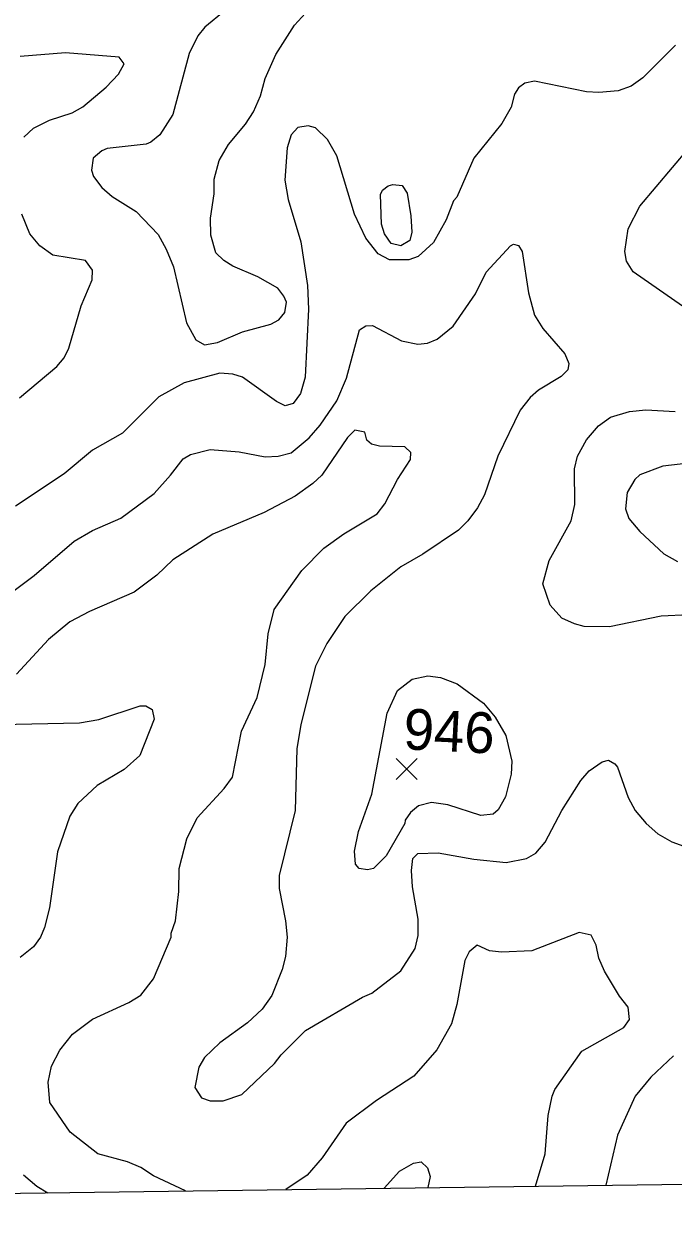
# Model space of a CAD drawing. Extents: x 265 to 291.4, y 7731.5 to 7759.6.
# Drawn here: x 269.649 to 270.921, y 7731.544 to 7733.896 of the extents above; entities that cross this region are included whole.
import ezdxf
from ezdxf.enums import TextEntityAlignment as Align

# ---------------------------------------------------------------- set-up
doc = ezdxf.new("R2010")
doc.units = 0
doc.header["$LTSCALE"] = 0.032
for name, color, linetype, lineweight in [('1', 7, 'Continuous', 25), ('2', 7, 'Continuous', 13), ('21', 7, 'Continuous', 25), ('61', 7, 'Continuous', 13), ('63', 7, 'Continuous', 25)]:
    doc.layers.add(name, color=color, linetype=linetype, lineweight=lineweight)

msp = doc.modelspace()

# ---------------------------------------------------------------- linework, layer by layer
at = {"layer": '1'}
for points in [[(269.9658, 7731.6073), (269.903, 7731.6365), (269.8778, 7731.653), (269.8516, 7731.6642), (269.7935, 7731.6801), (269.7394, 7731.7223), (269.6996, 7731.7803), (269.6964, 7731.8201), (269.7028, 7731.8519), (269.7195, 7731.8829), (269.7441, 7731.9148), (269.7831, 7731.9442), (269.8547, 7731.9768), (269.8778, 7731.9911), (269.9032, 7732.023), (269.9374, 7732.1049), (269.9375, 7732.1128), (269.9462, 7732.1367), (269.9526, 7732.194), (269.9534, 7732.2393), (269.9685, 7732.2974), (269.9884, 7732.3388), (270.0417, 7732.396), (270.0576, 7732.4183), (270.0751, 7732.509), (270.1061, 7732.575), (270.122, 7732.6395), (270.1276, 7732.6999), (270.1395, 7732.7476), (270.1936, 7732.824), (270.2366, 7732.8677), (270.2763, 7732.8956), (270.3416, 7732.9346), (270.3567, 7732.9545), (270.3813, 7733.0022), (270.4068, 7733.0412), (270.4076, 7733.0555), (270.3957, 7733.0666), (270.3463, 7733.0674), (270.3304, 7733.0714), (270.3209, 7733.0794), (270.3169, 7733.0953), (270.2978, 7733.0992), (270.2835, 7733.0849), (270.2326, 7733.0109), (270.2151, 7732.9942), (270.1809, 7732.9696), (270.1196, 7732.9377), (270.0194, 7732.8948), (269.9406, 7732.8447), (269.9096, 7732.8144), (269.8651, 7732.781), (269.7776, 7732.7436), (269.7386, 7732.723), (269.6972, 7732.6888), (269.6344, 7732.6203)], [(270.6516, 7731.6165), (270.6709, 7731.6801), (270.6765, 7731.7549), (270.6844, 7731.7931), (270.69, 7731.8058), (270.7425, 7731.8814), (270.8252, 7731.9275), (270.8364, 7731.9434), (270.8332, 7731.9672), (270.8165, 7731.9888), (270.787, 7732.0381), (270.7759, 7732.0635), (270.7711, 7732.089), (270.7608, 7732.1089), (270.7377, 7732.1136), (270.6446, 7732.0778), (270.585, 7732.0754), (270.5619, 7732.0778), (270.5373, 7732.089), (270.5221, 7732.0762), (270.5134, 7732.0587), (270.4975, 7731.9728), (270.4871, 7731.9347), (270.4585, 7731.8837), (270.4132, 7731.832), (270.34, 7731.7843), (270.2803, 7731.7397), (270.2334, 7731.6722), (270.204, 7731.6379), (270.1626, 7731.61)]]:
    msp.add_lwpolyline(points, dxfattribs=at)
at = {"layer": '2'}
for points in [[(270.0433, 7733.9218), (270.0035, 7733.8892), (269.99, 7733.8725), (269.9725, 7733.8375), (269.9406, 7733.7181), (269.9152, 7733.6784), (269.8977, 7733.664), (269.8882, 7733.6601), (269.8118, 7733.6513), (269.8014, 7733.6465), (269.7847, 7733.6322), (269.7815, 7733.6091), (269.7855, 7733.5964), (269.8014, 7733.5749), (269.8221, 7733.5574), (269.8691, 7733.528), (269.912, 7733.4827), (269.9279, 7733.454), (269.9422, 7733.419), (269.9677, 7733.3093), (269.986, 7733.2758), (270.0027, 7733.2663), (270.0282, 7733.2711), (270.0775, 7733.2917), (270.1332, 7733.3069), (270.1483, 7733.3156), (270.1602, 7733.3299), (270.1634, 7733.3498), (270.1586, 7733.3618), (270.1467, 7733.3777), (270.1077, 7733.3999), (270.0584, 7733.4206), (270.0409, 7733.4318), (270.025, 7733.4469), (270.0154, 7733.4811), (270.0146, 7733.5145), (270.0218, 7733.5622), (270.0218, 7733.5909), (270.0313, 7733.6275), (270.0496, 7733.6593), (270.083, 7733.699), (270.0989, 7733.7229), (270.1125, 7733.7547), (270.122, 7733.7889), (270.1427, 7733.8359), (270.1793, 7733.8931), (270.2008, 7733.917)], [(270.9263, 7733.8542), (270.8626, 7733.7897), (270.8396, 7733.7738), (270.8141, 7733.7643), (270.7759, 7733.7611), (270.752, 7733.7627), (270.6502, 7733.7833), (270.6311, 7733.7794), (270.6184, 7733.7706), (270.6104, 7733.7579), (270.6041, 7733.7325)], [(269.6487, 7733.6736), (269.6678, 7733.6911), (269.6988, 7733.707), (269.7434, 7733.7213), (269.7641, 7733.7332), (269.8102, 7733.7714), (269.834, 7733.7969), (269.8452, 7733.8176), (269.8356, 7733.8303), (269.7306, 7733.839), (269.6416, 7733.8319)], [(270.6041, 7733.7325), (270.5858, 7733.7006), (270.5309, 7733.6322), (270.4975, 7733.5559), (270.4911, 7733.5487), (270.4768, 7733.5113), (270.4521, 7733.4668)], [(270.4521, 7733.4668), (270.4219, 7733.4397), (270.4036, 7733.4333), (270.3654, 7733.4333), (270.3432, 7733.4445), (270.3193, 7733.4755), (270.297, 7733.5224), (270.262, 7733.637), (270.2437, 7733.6688), (270.2207, 7733.6919), (270.2063, 7733.6959), (270.1856, 7733.6927), (270.1729, 7733.6784), (270.165, 7733.6529), (270.1602, 7733.5893), (270.1666, 7733.5511), (270.192, 7733.4684), (270.2047, 7733.3824), (270.2071, 7733.3363), (270.2, 7733.2027), (270.1912, 7733.1708), (270.1769, 7733.151), (270.161, 7733.147), (270.1443, 7733.1549), (270.0775, 7733.2027), (270.0584, 7733.209), (270.0329, 7733.2106), (269.9629, 7733.1915), (269.9136, 7733.1645), (269.842, 7733.0929), (269.7831, 7733.0595), (269.7275, 7733.0133), (269.632, 7732.9497)], [(270.9398, 7733.3419), (270.8435, 7733.4095), (270.83, 7733.4302), (270.8268, 7733.4493), (270.8332, 7733.4938), (270.8562, 7733.5384), (270.9525, 7733.6521)], [(269.64, 7733.1621), (269.7131, 7733.2241), (269.7275, 7733.2408), (269.737, 7733.2599), (269.7609, 7733.3427), (269.7823, 7733.3936), (269.7831, 7733.4127), (269.7696, 7733.4318), (269.7052, 7733.4421), (269.6797, 7733.4604), (269.6606, 7733.4843), (269.6447, 7733.5224)], [(269.6113, 7732.7707), (269.6686, 7732.8137), (269.7473, 7732.8813), (269.7831, 7732.902), (269.8388, 7732.9266), (269.9041, 7732.9751), (269.9359, 7733.0109), (269.9613, 7733.0428), (269.9757, 7733.0515), (270.0138, 7733.0611), (270.0711, 7733.0563), (270.122, 7733.0467), (270.1475, 7733.0483), (270.1729, 7733.0547), (270.2079, 7733.0841), (270.2294, 7733.1088), (270.262, 7733.1565), (270.2811, 7733.2011), (270.3066, 7733.2957), (270.3193, 7733.3037), (270.332, 7733.3045), (270.3893, 7733.2742), (270.4211, 7733.2679), (270.4402, 7733.2695), (270.4593, 7733.2774), (270.4903, 7733.3029), (270.5341, 7733.3665), (270.5548, 7733.4087), (270.6025, 7733.4604), (270.6089, 7733.4636), (270.6184, 7733.4612), (270.6256, 7733.4493), (270.6383, 7733.3681), (270.6502, 7733.3244), (270.6661, 7733.2981), (270.7091, 7733.2488), (270.717, 7733.2297), (270.7154, 7733.217), (270.7019, 7733.2042), (270.6574, 7733.1772), (270.6415, 7733.1629), (270.6216, 7733.1382), (270.5778, 7733.0483), (270.5516, 7732.972), (270.5381, 7732.9465), (270.519, 7732.9211), (270.5007, 7732.9028), (270.4307, 7732.8558), (270.3877, 7732.8312), (270.3288, 7732.7842), (270.2779, 7732.7333), (270.2429, 7732.6808), (270.2207, 7732.6363), (270.192, 7732.5217), (270.1841, 7732.474), (270.1809, 7732.3531), (270.1491, 7732.2258), (270.1491, 7732.2004), (270.1618, 7732.1367), (270.165, 7732.1049), (270.1618, 7732.0667), (270.1554, 7732.0413), (270.1347, 7731.9903), (270.1157, 7731.9633), (270.087, 7731.937), (270.0329, 7731.8973), (270.0027, 7731.8686), (269.9916, 7731.8495), (269.9836, 7731.8098), (269.9971, 7731.7899), (270.0138, 7731.7835), (270.0393, 7731.7835), (270.0759, 7731.7962), (270.1403, 7731.8567), (270.153, 7731.8742), (270.2008, 7731.9219), (270.3129, 7731.9872), (270.3312, 7731.9951), (270.3877, 7732.0389), (270.4156, 7732.0826), (270.4219, 7732.1081), (270.4219, 7732.1399), (270.4108, 7732.2035), (270.4084, 7732.2354), (270.4116, 7732.2592), (270.4211, 7732.2688), (270.4609, 7732.2703), (270.5309, 7732.2576), (270.5945, 7732.2513), (270.6343, 7732.2592), (270.6526, 7732.2695), (270.6709, 7732.291)], [(271.0066, 7732.7397), (270.8984, 7732.7341), (270.7966, 7732.7134), (270.7473, 7732.7142), (270.7282, 7732.719), (270.7035, 7732.7301), (270.6804, 7732.7556), (270.6661, 7732.7978), (270.6789, 7732.8431), (270.7218, 7732.9211), (270.729, 7732.9529), (270.7282, 7733.0229), (270.7345, 7733.0483), (270.752, 7733.0802), (270.7751, 7733.1072), (270.799, 7733.1247), (270.8364, 7733.1358), (270.8682, 7733.139), (270.9255, 7733.1358)], [(270.9525, 7733.034), (270.9016, 7733.0284), (270.8563, 7733.0117), (270.8467, 7733.0022), (270.8316, 7732.9767), (270.8284, 7732.9449), (270.8348, 7732.9258), (270.8562, 7732.9004), (270.9032, 7732.8566), (270.9302, 7732.8415)], [(269.6018, 7732.5217), (269.7577, 7732.5249), (269.7959, 7732.5313), (269.877, 7732.5583), (269.8881, 7732.5583), (269.9001, 7732.5512), (269.9041, 7732.5321), (269.8762, 7732.4613), (269.8452, 7732.4334), (269.7927, 7732.4024), (269.7545, 7732.3666), (269.7386, 7732.3419), (269.7147, 7732.2719), (269.6988, 7732.1622), (269.6893, 7732.124), (269.6813, 7732.1049), (269.6678, 7732.0858), (269.6415, 7732.0651)], [(270.6709, 7732.291), (270.7035, 7732.3531), (270.7409, 7732.412), (270.7568, 7732.431), (270.7823, 7732.4485), (270.795, 7732.4517), (270.8077, 7732.4446)], [(270.8077, 7732.4446), (270.8125, 7732.4382), (270.8332, 7732.3785), (270.8475, 7732.3531), (270.869, 7732.3276), (270.892, 7732.3077), (270.9191, 7732.2918), (270.9573, 7732.2783)], [(270.9223, 7731.8718), (270.8777, 7731.8304), (270.8475, 7731.7931), (270.8125, 7731.7167), (270.7896, 7731.6184)], [(270.3549, 7731.6125), (270.3853, 7731.6459), (270.4124, 7731.6618), (270.4275, 7731.6642), (270.4402, 7731.6522), (270.445, 7731.6356), (270.4407, 7731.6137)], [(269.6479, 7731.6387), (269.6744, 7731.6163), (269.6959, 7731.6037)]]:
    msp.add_lwpolyline(points, dxfattribs=at)
for points in [[(270.3499, 7733.503), (270.3482, 7733.5608), (270.3519, 7733.5694), (270.3631, 7733.5781), (270.3718, 7733.5805), (270.3901, 7733.5789), (270.4004, 7733.5638), (270.4076, 7733.5193), (270.4092, 7733.4874), (270.4052, 7733.4707), (270.3877, 7733.4604), (270.3686, 7733.4652), (270.3559, 7733.4843)], [(270.3607, 7732.544), (270.3813, 7732.5885), (270.41, 7732.6108), (270.441, 7732.6172), (270.4657, 7732.614), (270.4983, 7732.6013), (270.55, 7732.5639), (270.573, 7732.536), (270.5937, 7732.5002), (270.6057, 7732.4501), (270.6041, 7732.4247), (270.5929, 7732.3801), (270.5786, 7732.3547), (270.5691, 7732.3459), (270.5444, 7732.3435), (270.48, 7732.3642), (270.4482, 7732.369), (270.4227, 7732.3626), (270.4068, 7732.3491), (270.3965, 7732.334), (270.3957, 7732.3276), (270.3591, 7732.264), (270.3344, 7732.2393), (270.3225, 7732.2369), (270.3058, 7732.2393), (270.2986, 7732.2481), (270.297, 7732.2735), (270.305, 7732.3117), (270.3312, 7732.3849)]]:
    msp.add_lwpolyline(points, close=True, dxfattribs=at)
at = {"layer": '21'}
for p, q in [((270.3786, 7732.4549), (270.4198, 7732.4137)), ((270.4198, 7732.4549), (270.3786, 7732.4137))]:
    msp.add_line(p, q, dxfattribs=at)
at = {"layer": '63', "lineweight": 13}
msp.add_lwpolyline([(265.3348, 7731.5442), (265.8671, 7731.5515), (266.3994, 7731.5588), (266.9318, 7731.5661), (267.4641, 7731.5734), (267.9964, 7731.5806), (268.5287, 7731.5879), (269.061, 7731.5951), (269.5934, 7731.6023), (270.1257, 7731.6095), (270.658, 7731.6166), (271.1903, 7731.6238), (271.7226, 7731.6309), (272.2549, 7731.638), (272.7872, 7731.6451), (273.3195, 7731.6522), (273.8519, 7731.6593), (274.3842, 7731.6663), (274.9165, 7731.6734), (275.4488, 7731.6804), (275.9811, 7731.6874), (276.5134, 7731.6944), (277.0457, 7731.7013)], dxfattribs=at)

# ---------------------------------------------------------------- texts
at = {"layer": '61'}
msp.add_text('946', height=0.08, rotation=357.142, dxfattribs=at).set_placement((270.4807, 7732.469), align=Align.CENTER)

doc.saveas('drawing.dxf')
